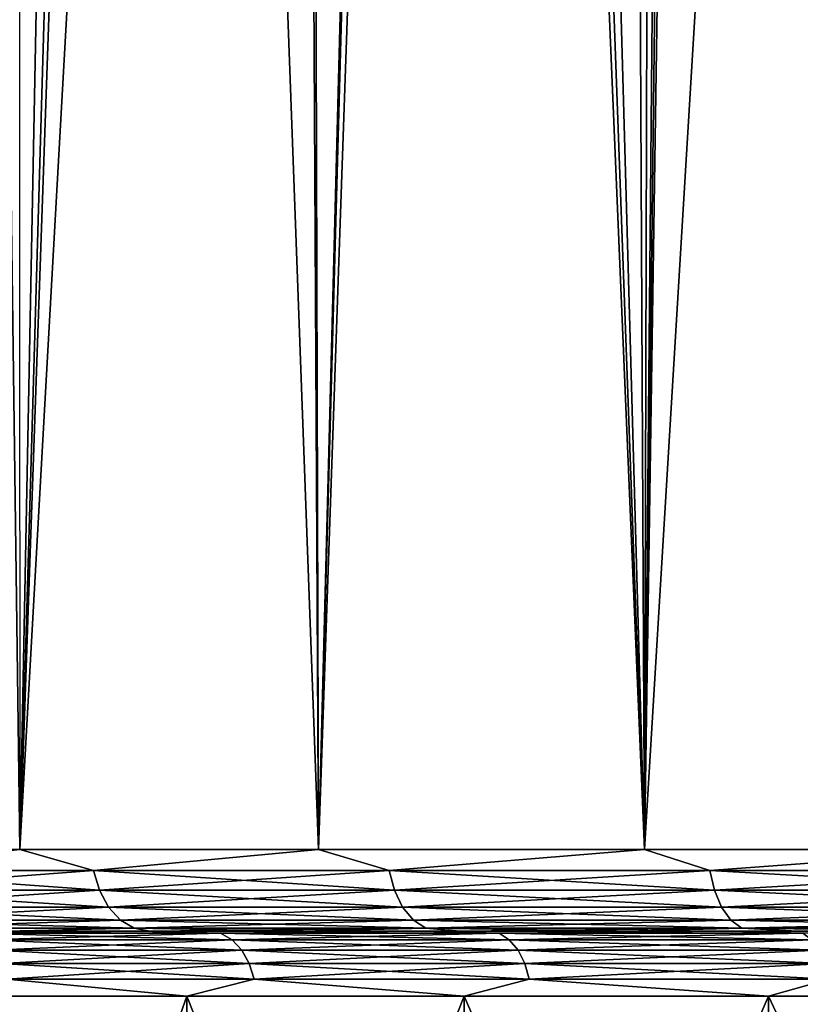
# Model space of a CAD drawing. Header units: metres. Extents: x -92 to 264, y -100 to 50.
# Tile 204 of 656: x -18.12 to -13.32, y -63.95 to -57.9. Entities that reach past the tile are written whole.
import ezdxf

# ---------------------------------------------------------------- set-up
doc = ezdxf.new("R2010")
doc.units = ezdxf.units.M
doc.layers.add('solid_21062050_01', color=7, linetype='CONTINUOUS')

msp = doc.modelspace()

# ---------------------------------------------------------------- linework, layer by layer
at = {"layer": 'solid_21062050_01'}
for points in [[(-12.239344, -29.208858, -26.295279), (-12.132521, -63, -26.354912), (-14.281681, -63, -25.015333)], [(-13.788488, -30.123854, -25.349949), (-12.239344, -29.208858, -26.295279), (-14.281681, -63, -25.015333)], [(-13.884212, -30.18082, -25.286339), (-13.788488, -30.123854, -25.349949), (-14.281681, -63, -25.015333)], [(-13.98046, -30.238735, -25.221739), (-13.884212, -30.18082, -25.286339), (-14.281681, -63, -25.015333)], [(-15.177287, -31.03068, -24.36203), (-13.98046, -30.238735, -25.221739), (-14.281681, -63, -25.015333)], [(-15.177287, -31.03068, -24.36203), (-14.281681, -63, -25.015333), (-16.284292, -63, -23.4652)], [(-15.459684, -31.234943, -24.143066), (-15.177287, -31.03068, -24.36203), (-16.284292, -63, -23.4652)], [(-16.373241, -31.922081, -23.388475), (-15.459684, -31.234943, -24.143066), (-16.284292, -63, -23.4652)], [(-16.373241, -31.922081, -23.388475), (-16.284292, -63, -23.4652), (-18.119802, -63, -21.720421)], [(-17.054705, -32.45512, -22.775646), (-16.373241, -31.922081, -23.388475), (-18.119802, -63, -21.720421)], [(-17.531866, -32.830997, -22.31851), (-17.054705, -32.45512, -22.775646), (-18.119802, -63, -21.720421)], [(-18.512444, -33.596943, -21.297703), (-17.531866, -32.830997, -22.31851), (-18.119802, -63, -21.720421)], [(-13.225469, -32.868156, 16.719023), (-14.200266, -33.511238, 16.0793), (-12.132522, -63, 17.36245)], [(-14.200266, -33.511238, 16.0793), (-14.426128, -33.652901, 15.921576), (-14.281681, -63, 16.022873)], [(-14.200266, -33.511238, 16.0793), (-14.281681, -63, 16.022873), (-12.132522, -63, 17.36245)], [(-18.512444, -33.596943, -21.297703), (-18.119802, -63, -21.720421), (-19.769381, -63, -19.798897)], [(-14.426128, -33.652901, 15.921576), (-15.333272, -34.187332, 15.249421), (-14.281681, -63, 16.022873)], [(-15.333272, -34.187332, 15.249421), (-15.492553, -34.275341, 15.124698), (-14.281681, -63, 16.022873)], [(-15.492553, -34.275341, 15.124698), (-16.438597, -34.753208, 14.339175), (-16.284292, -63, 14.47274)], [(-15.492553, -34.275341, 15.124698), (-16.284292, -63, 14.47274), (-14.281681, -63, 16.022873)], [(-16.438597, -34.753208, 14.339175), (-17.307875, -35.162926, 13.543655), (-16.284292, -63, 14.47274)], [(-17.307875, -35.162926, 13.543655), (-18.134239, -35.563931, 12.712761), (-18.119804, -63, 12.72796)], [(-17.307875, -35.162926, 13.543655), (-18.119804, -63, 12.72796), (-16.284292, -63, 14.47274)], [(-19.312197, -63.128902, -20.345341), (-19.769381, -63, -19.798897), (-18.119802, -63, -21.720421)], [(-17.665718, -63.128902, 13.169488), (-18.119804, -63, 12.72796), (-19.312197, -63.128902, 11.35288)], [(-19.312197, -63.128902, -20.345341), (-18.119802, -63, -21.720421), (-17.665718, -63.128902, -22.161949)], [(-17.665718, -63.128902, 13.169488), (-16.284292, -63, 14.47274), (-18.119804, -63, 12.72796)], [(-17.665718, -63.128902, -22.161949), (-18.119802, -63, -21.720421), (-16.284292, -63, -23.4652)], [(-15.84911, -63.128902, 14.815966), (-16.284292, -63, 14.47274), (-17.665718, -63.128902, 13.169488)], [(-17.665718, -63.128902, -22.161949), (-16.284292, -63, -23.4652), (-15.84911, -63.128902, -23.808426)], [(-15.84911, -63.128902, 14.815966), (-14.281681, -63, 16.022873), (-16.284292, -63, 14.47274)], [(-15.84911, -63.128902, -23.808426), (-16.284292, -63, -23.4652), (-14.281681, -63, -25.015333)], [(-13.879866, -63.128902, 16.276457), (-14.281681, -63, 16.022873), (-15.84911, -63.128902, 14.815966)], [(-15.84911, -63.128902, -23.808426), (-14.281681, -63, -25.015333), (-13.879866, -63.128902, -25.268917)], [(-13.879866, -63.128902, 16.276457), (-12.132522, -63, 17.36245), (-14.281681, -63, 16.022873)], [(-13.879866, -63.128902, -25.268917), (-14.281681, -63, -25.015333), (-12.132521, -63, -26.354912)], [(-11.776951, -63.128902, 17.536896), (-12.132522, -63, 17.36245), (-13.879866, -63.128902, 16.276457)], [(-13.879866, -63.128902, -25.268917), (-12.132521, -63, -26.354912), (-11.776951, -63.128902, -26.529356)], [(-19.312197, -63.128902, -20.345341), (-17.665718, -63.128902, -22.161949), (-19.273632, -63.24966, -20.31369)], [(-19.312197, -63.128902, 11.35288), (-19.273632, -63.24966, 11.32123), (-17.630442, -63.24966, 13.134211)], [(-17.665718, -63.128902, 13.169488), (-19.312197, -63.128902, 11.35288), (-17.630442, -63.24966, 13.134211)], [(-17.665718, -63.128902, -22.161949), (-17.630442, -63.24966, -22.126671), (-19.273632, -63.24966, -20.31369)], [(-17.665718, -63.128902, -22.161949), (-15.84911, -63.128902, -23.808426), (-17.630442, -63.24966, -22.126671)], [(-17.665718, -63.128902, 13.169488), (-17.630442, -63.24966, 13.134211), (-15.81746, -63.24966, 14.777401)], [(-15.84911, -63.128902, 14.815966), (-17.665718, -63.128902, 13.169488), (-15.81746, -63.24966, 14.777401)], [(-15.84911, -63.128902, -23.808426), (-15.81746, -63.24966, -23.769861), (-17.630442, -63.24966, -22.126671)], [(-15.84911, -63.128902, -23.808426), (-13.879866, -63.128902, -25.268917), (-15.81746, -63.24966, -23.769861)], [(-15.84911, -63.128902, 14.815966), (-15.81746, -63.24966, 14.777401), (-13.852149, -63.24966, 16.234976)], [(-13.879866, -63.128902, 16.276457), (-15.84911, -63.128902, 14.815966), (-13.852149, -63.24966, 16.234976)], [(-13.879866, -63.128902, -25.268917), (-13.852149, -63.24966, -25.227436), (-15.81746, -63.24966, -23.769861)], [(-13.879866, -63.128902, -25.268917), (-11.776951, -63.128902, -26.529356), (-13.852149, -63.24966, -25.227436)], [(-13.879866, -63.128902, 16.276457), (-13.852149, -63.24966, 16.234976), (-11.753433, -63.24966, 17.492897)], [(-11.776951, -63.128902, 17.536896), (-13.879866, -63.128902, 16.276457), (-11.753433, -63.24966, 17.492897)], [(-11.776951, -63.128902, -26.529356), (-11.753433, -63.24966, -26.485357), (-13.852149, -63.24966, -25.227436)], [(-19.273632, -63.24966, -20.31369), (-17.630442, -63.24966, -22.126671), (-19.2122, -63.353367, -20.263275)], [(-19.273632, -63.24966, 11.32123), (-19.2122, -63.353367, 11.270815), (-17.574247, -63.353367, 13.078017)], [(-17.630442, -63.24966, 13.134211), (-19.273632, -63.24966, 11.32123), (-17.574247, -63.353367, 13.078017)], [(-17.630442, -63.24966, -22.126671), (-17.574247, -63.353367, -22.070477), (-19.2122, -63.353367, -20.263275)], [(-17.630442, -63.24966, -22.126671), (-15.81746, -63.24966, -23.769861), (-17.574247, -63.353367, -22.070477)], [(-17.630442, -63.24966, 13.134211), (-17.574247, -63.353367, 13.078017), (-15.767045, -63.353367, 14.715969)], [(-15.81746, -63.24966, 14.777401), (-17.630442, -63.24966, 13.134211), (-15.767045, -63.353367, 14.715969)], [(-15.81746, -63.24966, -23.769861), (-15.767045, -63.353367, -23.708429), (-17.574247, -63.353367, -22.070477)], [(-15.81746, -63.24966, -23.769861), (-13.852149, -63.24966, -25.227436), (-15.767045, -63.353367, -23.708429)], [(-15.81746, -63.24966, 14.777401), (-15.767045, -63.353367, 14.715969), (-13.807998, -63.353367, 16.168898)], [(-13.852149, -63.24966, 16.234976), (-15.81746, -63.24966, 14.777401), (-13.807998, -63.353367, 16.168898)], [(-13.852149, -63.24966, -25.227436), (-13.807998, -63.353367, -25.161358), (-15.767045, -63.353367, -23.708429)], [(-13.852149, -63.24966, -25.227436), (-11.753433, -63.24966, -26.485357), (-13.807998, -63.353367, -25.161358)], [(-13.852149, -63.24966, 16.234976), (-13.807998, -63.353367, 16.168898), (-11.715971, -63.353367, 17.42281)], [(-11.753433, -63.24966, 17.492897), (-13.852149, -63.24966, 16.234976), (-11.715971, -63.353367, 17.42281)], [(-11.753433, -63.24966, -26.485357), (-11.715971, -63.353367, -26.41527), (-13.807998, -63.353367, -25.161358)], [(-19.2122, -63.353367, -20.263275), (-17.574247, -63.353367, -22.070477), (-19.132097, -63.432949, -20.197536)], [(-19.2122, -63.353367, 11.270815), (-19.132097, -63.432949, 11.205075), (-17.500973, -63.432949, 13.004743)], [(-17.574247, -63.353367, 13.078017), (-19.2122, -63.353367, 11.270815), (-17.500973, -63.432949, 13.004743)], [(-17.574247, -63.353367, -22.070477), (-17.500973, -63.432949, -21.997204), (-19.132097, -63.432949, -20.197536)], [(-17.574247, -63.353367, -22.070477), (-15.767045, -63.353367, -23.708429), (-17.500973, -63.432949, -21.997204)], [(-17.574247, -63.353367, 13.078017), (-17.500973, -63.432949, 13.004743), (-15.701305, -63.432949, 14.635866)], [(-15.767045, -63.353367, 14.715969), (-17.574247, -63.353367, 13.078017), (-15.701305, -63.432949, 14.635866)], [(-15.767045, -63.353367, -23.708429), (-15.701305, -63.432949, -23.628326), (-17.500973, -63.432949, -21.997204)], [(-15.767045, -63.353367, -23.708429), (-13.807998, -63.353367, -25.161358), (-15.701305, -63.432949, -23.628326)], [(-15.767045, -63.353367, 14.715969), (-15.701305, -63.432949, 14.635866), (-13.750426, -63.432949, 16.082737)], [(-13.807998, -63.353367, 16.168898), (-15.767045, -63.353367, 14.715969), (-13.750426, -63.432949, 16.082737)], [(-13.807998, -63.353367, -25.161358), (-13.750426, -63.432949, -25.075197), (-15.701305, -63.432949, -23.628326)], [(-13.807998, -63.353367, -25.161358), (-11.715971, -63.353367, -26.41527), (-13.750426, -63.432949, -25.075197)], [(-13.807998, -63.353367, 16.168898), (-13.750426, -63.432949, 16.082737), (-11.667123, -63.432949, 17.331421)], [(-11.715971, -63.353367, 17.42281), (-13.807998, -63.353367, 16.168898), (-11.667123, -63.432949, 17.331421)], [(-11.715971, -63.353367, -26.41527), (-11.667123, -63.432949, -26.323881), (-13.750426, -63.432949, -25.075197)], [(-19.132097, -63.432949, -20.197536), (-17.500973, -63.432949, -21.997204), (-19.038792, -63.482964, -20.120962)], [(-19.132097, -63.432949, 11.205075), (-19.038792, -63.482964, 11.128502), (-17.415623, -63.482964, 12.919393)], [(-17.500973, -63.432949, 13.004743), (-19.132097, -63.432949, 11.205075), (-17.415623, -63.482964, 12.919393)], [(-17.500973, -63.432949, -21.997204), (-17.415623, -63.482964, -21.911852), (-19.038792, -63.482964, -20.120962)], [(-17.500973, -63.432949, -21.997204), (-15.701305, -63.432949, -23.628326), (-17.415623, -63.482964, -21.911852)], [(-17.500973, -63.432949, 13.004743), (-17.415623, -63.482964, 12.919393), (-15.624732, -63.482964, 14.542561)], [(-15.701305, -63.432949, 14.635866), (-17.500973, -63.432949, 13.004743), (-15.624732, -63.482964, 14.542561)], [(-15.701305, -63.432949, -23.628326), (-15.624732, -63.482964, -23.535021), (-17.415623, -63.482964, -21.911852)], [(-15.701305, -63.432949, -23.628326), (-13.750426, -63.432949, -25.075197), (-15.624732, -63.482964, -23.535021)], [(-15.701305, -63.432949, 14.635866), (-15.624732, -63.482964, 14.542561), (-13.683367, -63.482964, 15.982375)], [(-13.750426, -63.432949, 16.082737), (-15.701305, -63.432949, 14.635866), (-13.683367, -63.482964, 15.982375)], [(-13.750426, -63.432949, -25.075197), (-13.683367, -63.482964, -24.974836), (-15.624732, -63.482964, -23.535021)], [(-13.750426, -63.432949, -25.075197), (-11.667123, -63.432949, -26.323881), (-13.683367, -63.482964, -24.974836)], [(-13.750426, -63.432949, 16.082737), (-13.683367, -63.482964, 15.982375), (-11.610223, -63.482964, 17.22497)], [(-11.667123, -63.432949, 17.331421), (-13.750426, -63.432949, 16.082737), (-11.610223, -63.482964, 17.22497)], [(-11.667123, -63.432949, -26.323881), (-11.610223, -63.482964, -26.21743), (-13.683367, -63.482964, -24.974836)], [(-19.038792, -63.482964, -20.120962), (-17.415623, -63.482964, -21.911852), (-18.204706, -63.5, -20.892529)], [(-17.415623, -63.482964, 12.919393), (-19.038792, -63.482964, 11.128502), (-18.204796, -63.5, 11.899968)], [(-18.929207, -63.5, 9.260386), (-17.387402, -63.5, 11.163853), (-18.204796, -63.5, 11.899968)], [(-18.422606, -63.513523, 9.763927), (-17.387402, -63.5, 11.163853), (-18.929207, -63.5, 9.260386)], [(-17.387383, -63.5, -20.156334), (-18.92919, -63.5, -18.252871), (-18.204706, -63.5, -20.892529)], [(-18.422606, -63.513523, -18.756388), (-18.92919, -63.5, -18.252871), (-17.387383, -63.5, -20.156334)], [(-16.885408, -63.513523, 11.554547), (-17.387402, -63.5, 11.163853), (-18.422606, -63.513523, 9.763927)], [(-18.422606, -63.513523, -18.756388), (-17.387383, -63.5, -20.156334), (-16.885408, -63.513523, -20.547009)], [(-17.415623, -63.482964, 12.919393), (-18.204796, -63.5, 11.899968), (-17.32136, -63.5, 12.830626)], [(-17.387402, -63.5, 11.163853), (-17.32136, -63.5, 12.830626), (-18.204796, -63.5, 11.899968)], [(-17.415623, -63.482964, -21.911852), (-17.321266, -63.5, -21.823181), (-18.204706, -63.5, -20.892529)], [(-17.387383, -63.5, -20.156334), (-18.204706, -63.5, -20.892529), (-17.321266, -63.5, -21.823181)], [(-17.415623, -63.482964, -21.911852), (-15.624732, -63.482964, -23.535021), (-17.321266, -63.5, -21.823181)], [(-17.415623, -63.482964, 12.919393), (-17.32136, -63.5, 12.830626), (-16.390785, -63.5, 13.713416)], [(-15.624732, -63.482964, 14.542561), (-17.415623, -63.482964, 12.919393), (-16.390785, -63.5, 13.713416)], [(-17.387402, -63.5, 11.163853), (-15.654831, -63.5, 12.895878), (-17.32136, -63.5, 12.830626)], [(-16.885408, -63.513523, 11.554547), (-15.654831, -63.5, 12.895878), (-17.387402, -63.5, 11.163853)], [(-17.387383, -63.5, -20.156334), (-17.321266, -63.5, -21.823181), (-16.390684, -63.5, -22.705967)], [(-15.65481, -63.5, -21.888357), (-17.387383, -63.5, -20.156334), (-16.390684, -63.5, -22.705967)], [(-16.885408, -63.513523, -20.547009), (-17.387383, -63.5, -20.156334), (-15.65481, -63.5, -21.888357)], [(-15.654831, -63.5, 12.895878), (-16.390785, -63.5, 13.713416), (-17.32136, -63.5, 12.830626)], [(-15.624732, -63.482964, -23.535021), (-16.390684, -63.5, -22.705967), (-17.321266, -63.5, -21.823181)], [(-15.174945, -63.513523, 13.180465), (-15.654831, -63.5, 12.895878), (-16.885408, -63.513523, 11.554547)], [(-16.885408, -63.513523, -20.547009), (-15.65481, -63.5, -21.888357), (-15.174945, -63.513523, -22.172924)], [(-15.624732, -63.482964, 14.542561), (-16.390785, -63.5, 13.713416), (-15.415183, -63.5, 14.546406)], [(-15.654831, -63.5, 12.895878), (-15.415183, -63.5, 14.546406), (-16.390785, -63.5, 13.713416)], [(-15.624732, -63.482964, -23.535021), (-15.415078, -63.5, -23.538952), (-16.390684, -63.5, -22.705967)], [(-15.65481, -63.5, -21.888357), (-16.390684, -63.5, -22.705967), (-15.415078, -63.5, -23.538952)], [(-15.654831, -63.5, 12.895878), (-13.750534, -63.5, 14.437403), (-15.415183, -63.5, 14.546406)], [(-15.174945, -63.513523, 13.180465), (-13.750534, -63.5, 14.437403), (-15.654831, -63.5, 12.895878)], [(-15.65481, -63.5, -21.888357), (-15.415078, -63.5, -23.538952), (-14.396866, -63.5, -24.31995)], [(-13.750512, -63.5, -23.429878), (-15.65481, -63.5, -21.888357), (-14.396866, -63.5, -24.31995)], [(-15.174945, -63.513523, -22.172924), (-15.65481, -63.5, -21.888357), (-13.750512, -63.5, -23.429878)], [(-15.624732, -63.482964, -23.535021), (-13.683367, -63.482964, -24.974836), (-15.415078, -63.5, -23.538952)], [(-15.624732, -63.482964, 14.542561), (-15.415183, -63.5, 14.546406), (-14.396975, -63.5, 15.327411)], [(-13.683367, -63.482964, 15.982375), (-15.624732, -63.482964, 14.542561), (-14.396975, -63.5, 15.327411)], [(-13.750534, -63.5, 14.437403), (-14.396975, -63.5, 15.327411), (-15.415183, -63.5, 14.546406)], [(-13.683367, -63.482964, -24.974836), (-14.396866, -63.5, -24.31995), (-15.415078, -63.5, -23.538952)], [(-13.308765, -63.513523, 14.624995), (-13.750534, -63.5, 14.437403), (-15.174945, -63.513523, 13.180465)], [(-15.174945, -63.513523, -22.172924), (-13.750512, -63.5, -23.429878), (-13.308765, -63.513523, -23.617455)], [(-13.683367, -63.482964, 15.982375), (-14.396975, -63.5, 15.327411), (-13.339694, -63.5, 16.053747)], [(-13.750534, -63.5, 14.437403), (-13.339694, -63.5, 16.053747), (-14.396975, -63.5, 15.327411)], [(-13.683367, -63.482964, -24.974836), (-13.33958, -63.5, -25.046282), (-14.396866, -63.5, -24.31995)], [(-13.750512, -63.5, -23.429878), (-14.396866, -63.5, -24.31995), (-13.33958, -63.5, -25.046282)], [(-13.750534, -63.5, 14.437403), (-11.695974, -63.5, 15.771082), (-13.339694, -63.5, 16.053747)], [(-13.308765, -63.513523, 14.624995), (-11.695974, -63.5, 15.771082), (-13.750534, -63.5, 14.437403)], [(-13.750512, -63.5, -23.429878), (-13.33958, -63.5, -25.046282), (-12.24572, -63.5, -25.716316)], [(-11.695951, -63.5, -24.763556), (-13.750512, -63.5, -23.429878), (-12.24572, -63.5, -25.716316)], [(-13.308765, -63.513523, -23.617455), (-13.750512, -63.5, -23.429878), (-11.695951, -63.5, -24.763556)], [(-13.683367, -63.482964, -24.974836), (-11.610223, -63.482964, -26.21743), (-13.33958, -63.5, -25.046282)], [(-13.683367, -63.482964, 15.982375), (-13.339694, -63.5, 16.053747), (-12.245838, -63.5, 16.723787)], [(-11.610223, -63.482964, 17.22497), (-13.683367, -63.482964, 15.982375), (-12.245838, -63.5, 16.723787)], [(-11.695974, -63.5, 15.771082), (-12.245838, -63.5, 16.723787), (-13.339694, -63.5, 16.053747)], [(-11.610223, -63.482964, -26.21743), (-12.24572, -63.5, -25.716316), (-13.33958, -63.5, -25.046282)], [(-18.422606, -63.513523, -18.756388), (-16.885408, -63.513523, -20.547009), (-18.346212, -63.553432, -18.697256)], [(-18.422606, -63.513523, 9.763927), (-18.346212, -63.553432, 9.704795), (-16.81539, -63.553432, 11.487989)], [(-16.885408, -63.513523, 11.554547), (-18.422606, -63.513523, 9.763927), (-16.81539, -63.553432, 11.487989)], [(-16.885408, -63.513523, -20.547009), (-16.81539, -63.553432, -20.48045), (-18.346212, -63.553432, -18.697256)], [(-18.346212, -63.553432, -18.697256), (-16.81539, -63.553432, -20.48045), (-18.280603, -63.617008, -18.646471)], [(-18.346212, -63.553432, 9.704795), (-18.280603, -63.617008, 9.654011), (-16.755257, -63.617008, 11.430828)], [(-16.81539, -63.553432, 11.487989), (-18.346212, -63.553432, 9.704795), (-16.755257, -63.617008, 11.430828)], [(-16.81539, -63.553432, -20.48045), (-16.755257, -63.617008, -20.423288), (-18.280603, -63.617008, -18.646471)], [(-16.885408, -63.513523, -20.547009), (-15.174945, -63.513523, -22.172924), (-16.81539, -63.553432, -20.48045)], [(-16.885408, -63.513523, 11.554547), (-16.81539, -63.553432, 11.487989), (-15.112019, -63.553432, 13.107164)], [(-15.174945, -63.513523, 13.180465), (-16.885408, -63.513523, 11.554547), (-15.112019, -63.553432, 13.107164)], [(-15.174945, -63.513523, -22.172924), (-15.112019, -63.553432, -22.099625), (-16.81539, -63.553432, -20.48045)], [(-16.81539, -63.553432, -20.48045), (-15.112019, -63.553432, -22.099625), (-16.755257, -63.617008, -20.423288)], [(-16.81539, -63.553432, 11.487989), (-16.755257, -63.617008, 11.430828), (-15.057977, -63.617008, 13.044213)], [(-15.112019, -63.553432, 13.107164), (-16.81539, -63.553432, 11.487989), (-15.057977, -63.617008, 13.044213)], [(-15.112019, -63.553432, -22.099625), (-15.057977, -63.617008, -22.036673), (-16.755257, -63.617008, -20.423288)], [(-15.174945, -63.513523, -22.172924), (-13.308765, -63.513523, -23.617455), (-15.112019, -63.553432, -22.099625)], [(-15.174945, -63.513523, 13.180465), (-15.112019, -63.553432, 13.107164), (-13.253578, -63.553432, 14.545705)], [(-13.308765, -63.513523, 14.624995), (-15.174945, -63.513523, 13.180465), (-13.253578, -63.553432, 14.545705)], [(-13.308765, -63.513523, -23.617455), (-13.253578, -63.553432, -23.538166), (-15.112019, -63.553432, -22.099625)], [(-15.112019, -63.553432, -22.099625), (-13.253578, -63.553432, -23.538166), (-15.057977, -63.617008, -22.036673)], [(-15.112019, -63.553432, 13.107164), (-15.057977, -63.617008, 13.044213), (-13.206182, -63.617008, 14.477609)], [(-13.253578, -63.553432, 14.545705), (-15.112019, -63.553432, 13.107164), (-13.206182, -63.617008, 14.477609)], [(-13.253578, -63.553432, -23.538166), (-13.206182, -63.617008, -23.47007), (-15.057977, -63.617008, -22.036673)], [(-18.280603, -63.617008, -18.646471), (-16.755257, -63.617008, -20.423288), (-18.230261, -63.699909, -18.607502)], [(-18.280603, -63.617008, 9.654011), (-18.230261, -63.699909, 9.615042), (-16.709114, -63.699909, 11.386967)], [(-16.755257, -63.617008, 11.430828), (-18.280603, -63.617008, 9.654011), (-16.709114, -63.699909, 11.386967)], [(-16.755257, -63.617008, -20.423288), (-16.709114, -63.699909, -20.379427), (-18.230261, -63.699909, -18.607502)], [(-16.755257, -63.617008, -20.423288), (-15.057977, -63.617008, -22.036673), (-16.709114, -63.699909, -20.379427)], [(-16.755257, -63.617008, 11.430828), (-16.709114, -63.699909, 11.386967), (-15.016508, -63.699909, 12.995908)], [(-15.057977, -63.617008, 13.044213), (-16.755257, -63.617008, 11.430828), (-15.016508, -63.699909, 12.995908)], [(-15.057977, -63.617008, -22.036673), (-15.016508, -63.699909, -21.988369), (-16.709114, -63.699909, -20.379427)], [(-15.057977, -63.617008, -22.036673), (-13.206182, -63.617008, -23.47007), (-15.016508, -63.699909, -21.988369)], [(-15.057977, -63.617008, 13.044213), (-15.016508, -63.699909, 12.995908), (-13.169813, -63.699909, 14.425357)], [(-13.206182, -63.617008, 14.477609), (-15.057977, -63.617008, 13.044213), (-13.169813, -63.699909, 14.425357)], [(-13.206182, -63.617008, -23.47007), (-13.169813, -63.699909, -23.417816), (-15.016508, -63.699909, -21.988369)], [(-18.230261, -63.699909, -18.607502), (-16.709114, -63.699909, -20.379427), (-18.19862, -63.796471, -18.58301)], [(-18.230261, -63.699909, 9.615042), (-18.19862, -63.796471, 9.59055), (-16.680113, -63.796471, 11.3594)], [(-16.709114, -63.699909, 11.386967), (-18.230261, -63.699909, 9.615042), (-16.680113, -63.796471, 11.3594)], [(-16.709114, -63.699909, -20.379427), (-16.680113, -63.796471, -20.35186), (-18.19862, -63.796471, -18.58301)], [(-16.709114, -63.699909, -20.379427), (-15.016508, -63.699909, -21.988369), (-16.680113, -63.796471, -20.35186)], [(-16.709114, -63.699909, 11.386967), (-16.680113, -63.796471, 11.3594), (-14.990445, -63.796471, 12.965549)], [(-15.016508, -63.699909, 12.995908), (-16.709114, -63.699909, 11.386967), (-14.990445, -63.796471, 12.965549)], [(-15.016508, -63.699909, -21.988369), (-14.990445, -63.796471, -21.958008), (-16.680113, -63.796471, -20.35186)], [(-15.016508, -63.699909, -21.988369), (-13.169813, -63.699909, -23.417816), (-14.990445, -63.796471, -21.958008)], [(-15.016508, -63.699909, 12.995908), (-14.990445, -63.796471, 12.965549), (-13.146955, -63.796471, 14.392516)], [(-13.169813, -63.699909, 14.425357), (-15.016508, -63.699909, 12.995908), (-13.146955, -63.796471, 14.392516)], [(-13.169813, -63.699909, -23.417816), (-13.146955, -63.796471, -23.384975), (-14.990445, -63.796471, -21.958008)], [(-18.19862, -63.796471, -18.58301), (-17.092318, -63.900002, -19.88625), (-18.60738, -63.900002, -18.015305)], [(-18.19862, -63.796471, 9.59055), (-18.60738, -63.900002, 9.022845), (-17.092318, -63.900002, 10.893789)], [(-18.19862, -63.796471, -18.58301), (-16.680113, -63.796471, -20.35186), (-17.092318, -63.900002, -19.88625)], [(-16.680113, -63.796471, 11.3594), (-18.19862, -63.796471, 9.59055), (-17.092318, -63.900002, 10.893789)], [(-16.680113, -63.796471, -20.35186), (-15.389986, -63.900002, -21.588577), (-17.092318, -63.900002, -19.88625)], [(-16.680113, -63.796471, 11.3594), (-17.092318, -63.900002, 10.893789), (-15.389986, -63.900002, 12.596117)], [(-16.680113, -63.796471, -20.35186), (-14.990445, -63.796471, -21.958008), (-15.389986, -63.900002, -21.588577)], [(-14.990445, -63.796471, 12.965549), (-16.680113, -63.796471, 11.3594), (-15.389986, -63.900002, 12.596117)], [(-14.990445, -63.796471, -21.958008), (-13.519039, -63.900002, -23.103636), (-15.389986, -63.900002, -21.588577)], [(-14.990445, -63.796471, 12.965549), (-15.389986, -63.900002, 12.596117), (-13.519039, -63.900002, 14.111176)], [(-14.990445, -63.796471, -21.958008), (-13.146955, -63.796471, -23.384975), (-13.519039, -63.900002, -23.103636)], [(-13.146955, -63.796471, 14.392516), (-14.990445, -63.796471, 12.965549), (-13.519039, -63.900002, 14.111176)], [(-13.146955, -63.796471, -23.384975), (-11.499975, -63.900002, -24.414829), (-13.519039, -63.900002, -23.103636)], [(-13.146955, -63.796471, 14.392516), (-13.519039, -63.900002, 14.111176), (-11.499975, -63.900002, 15.422368)], [(-18.60738, -63.900002, 9.022845), (-18.60738, -68.199997, 9.022845), (-17.092318, -68.199997, 10.893789)], [(-17.092318, -63.900002, 10.893789), (-18.60738, -63.900002, 9.022845), (-17.092318, -68.199997, 10.893789)], [(-17.092318, -63.900002, -19.88625), (-17.092318, -68.199997, -19.88625), (-18.60738, -68.199997, -18.015305)], [(-18.60738, -63.900002, -18.015305), (-17.092318, -63.900002, -19.88625), (-18.60738, -68.199997, -18.015305)], [(-17.092318, -63.900002, 10.893789), (-17.092318, -68.199997, 10.893789), (-15.389986, -68.199997, 12.596117)], [(-15.389986, -63.900002, 12.596117), (-17.092318, -63.900002, 10.893789), (-15.389986, -68.199997, 12.596117)], [(-15.389986, -63.900002, -21.588577), (-15.389986, -68.199997, -21.588577), (-17.092318, -68.199997, -19.88625)], [(-17.092318, -63.900002, -19.88625), (-15.389986, -63.900002, -21.588577), (-17.092318, -68.199997, -19.88625)], [(-15.389986, -63.900002, 12.596117), (-15.389986, -68.199997, 12.596117), (-13.519039, -68.199997, 14.111176)], [(-13.519039, -63.900002, 14.111176), (-15.389986, -63.900002, 12.596117), (-13.519039, -68.199997, 14.111176)], [(-13.519039, -63.900002, -23.103636), (-13.519039, -68.199997, -23.103636), (-15.389986, -68.199997, -21.588577)], [(-15.389986, -63.900002, -21.588577), (-13.519039, -63.900002, -23.103636), (-15.389986, -68.199997, -21.588577)], [(-13.519039, -63.900002, 14.111176), (-13.519039, -68.199997, 14.111176), (-11.499975, -68.199997, 15.422368)], [(-11.499975, -63.900002, 15.422368), (-13.519039, -63.900002, 14.111176), (-11.499975, -68.199997, 15.422368)], [(-11.499975, -63.900002, -24.414829), (-11.499976, -68.199997, -24.414829), (-13.519039, -68.199997, -23.103636)], [(-13.519039, -63.900002, -23.103636), (-11.499975, -63.900002, -24.414829), (-13.519039, -68.199997, -23.103636)]]:
    msp.add_3dface(points, dxfattribs=at)

doc.saveas('drawing.dxf')
